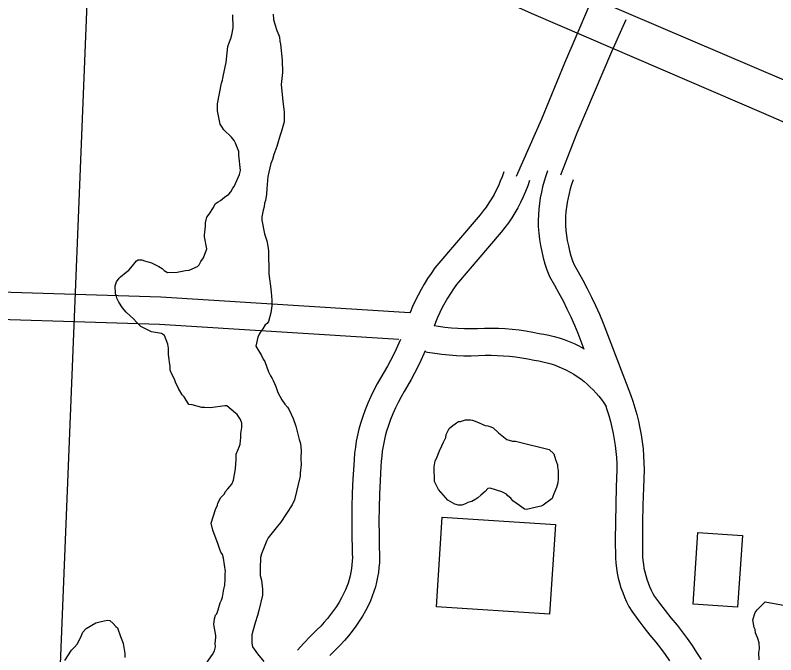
# Model space of a CAD drawing. Extents: x 3677843 to 3715951, y 511991 to 537744.
# Drawn here: x 3693064 to 3693902, y 526573 to 527278 of the extents above; entities that cross this region are included whole.
import ezdxf

# ---------------------------------------------------------------- set-up
doc = ezdxf.new("R2010")
doc.units = 0
for name, color, linetype in [('V-BLDG-OTLN', 7, 'Continuous'), ('V-ROAD-CNTR', 7, 'Continuous'), ('V-SITE-VEGE', 7, 'Continuous')]:
    doc.layers.add(name, color=color, linetype=linetype)

msp = doc.modelspace()

# ---------------------------------------------------------------- linework, layer by layer
at = {"layer": 'V-BLDG-OTLN'}
for points in [[(3693534.88, 526724.98), (3693659.58, 526716.89), (3693653.16, 526618.09), (3693528.47, 526626.19)], [(3693811.38, 526629), (3693816.65, 526707.98), (3693865.58, 526704.72), (3693860.32, 526625.74)]]:
    msp.add_lwpolyline(points, close=True, dxfattribs=at)
at = {"layer": 'V-ROAD-CNTR'}
for points in [[(3693164.21, 527810.55), (3693013.77, 524096.54), (3692955.35, 522772.91), (3692937.19, 522304.73)], [(3692633.46, 527752.46), (3693001.31, 527597.46), (3693490.53, 527386.97), (3693984.48, 527175.81), (3694553.39, 526931.6), (3694778.62, 526839.09), (3695044.48, 526699.34), (3695205.82, 526607.49)], [(3695205.84, 526607.48), (3694916.97, 526724.75), (3694738.45, 526809.77), (3694528.24, 526899.76), (3694309.56, 526986.7), (3693889.3, 527170.01), (3693635.85, 527278.96), (3693358.98, 527401.46), (3693074.94, 527523.44), (3692810.2, 527631.17), (3692639.27, 527704.56)], [(3693616.81, 527100.8), (3693644.7, 527163.8), (3693669.77, 527225.81), (3693682.52, 527254.73), (3693697.46, 527289.78)], [(3693737.11, 527272.88), (3693721.47, 527237.9), (3693683.02, 527148.02), (3693665.11, 527101.87)], [(3693650.96, 527106.84), (3693648.97, 527101.18), (3693647.12, 527095.18), (3693645.49, 527089.12), (3693644.09, 527083), (3693642.93, 527076.83), (3693641.99, 527070.62), (3693641.29, 527064.38), (3693640.83, 527058.11), (3693640.6, 527051.84), (3693640.61, 527045.22), (3693641.21, 527038.03), (3693642.04, 527031.19), (3693643.15, 527024.38), (3693644.52, 527017.63), (3693646.15, 527010.93), (3693648.04, 527004.3), (3693650.18, 526997.75), (3693652.93, 526990.33), (3693658.63, 526980.6), (3693663.38, 526972.03), (3693667.94, 526963.37), (3693672.3, 526954.6), (3693676.46, 526945.73), (3693680.43, 526936.77), (3693684.17, 526927.75), (3693690.95, 526910.13)], [(3693602.6, 527105.6), (3693600.78, 527100.2), (3693598.85, 527095.15), (3693596.73, 527090.19), (3693594.41, 527085.31), (3693591.9, 527080.52), (3693589.21, 527075.84), (3693586.33, 527071.26), (3693583.28, 527066.8), (3693580.06, 527062.47), (3693576.61, 527058.19), (3693526.81, 526999.73), (3693522.51, 526993.69), (3693518.63, 526987.86), (3693514.94, 526981.92), (3693511.44, 526975.86), (3693508.13, 526969.69), (3693505.02, 526963.42), (3693502.11, 526957.05), (3693499.4, 526950.6), (3693499.13, 526949.88)], [(3693631.02, 527096.01), (3693629.01, 527090.05), (3693626.67, 527083.91), (3693624.08, 527077.85), (3693621.26, 527071.91), (3693618.21, 527066.08), (3693614.92, 527060.37), (3693611.42, 527054.8), (3693607.71, 527049.37), (3693603.78, 527044.09), (3693599.71, 527039.05), (3693550.49, 526981.27), (3693547.23, 526976.68), (3693543.87, 526971.64), (3693540.68, 526966.5), (3693537.66, 526961.26), (3693534.8, 526955.93), (3693532.11, 526950.51), (3693529.59, 526945), (3693527.25, 526939.42), (3693525.78, 526935.6)], [(3693679.27, 527096.9), (3693677.47, 527091.78), (3693675.95, 527086.86), (3693674.61, 527081.88), (3693673.47, 527076.87), (3693672.51, 527071.8), (3693671.74, 527066.71), (3693671.17, 527061.59), (3693670.78, 527056.46), (3693670.6, 527051.31), (3693670.6, 527046.49), (3693671.05, 527041.11), (3693671.75, 527035.42), (3693672.67, 527029.77), (3693673.81, 527024.16), (3693675.16, 527018.59), (3693676.73, 527013.08), (3693678.51, 527007.64), (3693680.15, 527003.22), (3693684.69, 526995.46), (3693689.78, 526986.3), (3693694.65, 526977.03), (3693699.32, 526967.65), (3693703.77, 526958.17), (3693708, 526948.59), (3693712.03, 526938.89), (3693742.26, 526860.3), (3693744.81, 526853.04), (3693747.13, 526845.69), (3693749.22, 526838.26), (3693751.07, 526830.78), (3693752.68, 526823.25), (3693754.06, 526815.66), (3693755.2, 526808.04), (3693756.1, 526800.38), (3693756.75, 526792.7), (3693757.17, 526785), (3693757.34, 526777.06), (3693756.53, 526757.41), (3693755.98, 526738.33), (3693755.65, 526719.23), (3693755.56, 526700.14), (3693755.7, 526681.45), (3693756, 526677.38), (3693756.51, 526673.15), (3693757.19, 526668.96), (3693758.06, 526664.79), (3693759.12, 526660.67), (3693760.35, 526656.6), (3693761.76, 526652.59), (3693763.35, 526648.64), (3693765.11, 526644.77), (3693767.04, 526640.98), (3693768.87, 526637.74), (3693774.44, 526630.12), (3693780.6, 526622.04), (3693786.93, 526614.08), (3693793.66, 526605.98), (3693799.36, 526598.71), (3693804.86, 526591.28), (3693810.16, 526583.7), (3693815.24, 526575.97), (3693820.1, 526568.11)], [(3693499.25, 526950.2), (3693224.65, 526967.45), (3692964.97, 526975.55), (3692851.59, 526981.65)], [(3693486.83, 526920.92), (3693223.24, 526937.48), (3692963.7, 526945.58), (3692850.39, 526951.67)], [(3693525.98, 526936.13), (3693530.77, 526935.37), (3693537.86, 526934.46), (3693544.98, 526933.76), (3693552.12, 526933.27), (3693559.26, 526932.99), (3693566.42, 526932.93), (3693573.57, 526933.07), (3693581.28, 526933.45), (3693589.04, 526933.48), (3693596.67, 526933.28), (3693604.3, 526932.87), (3693611.9, 526932.23), (3693619.49, 526931.37), (3693627.05, 526930.3), (3693634.57, 526929), (3693641.53, 526927.59), (3693646.69, 526926.77), (3693652.43, 526925.61), (3693658.11, 526924.21), (3693663.72, 526922.58), (3693669.27, 526920.71), (3693674.73, 526918.62), (3693680.1, 526916.3), (3693685.38, 526913.76), (3693690.54, 526911.01), (3693690.63, 526910.95)], [(3693488.71, 526921), (3693486.96, 526916.74), (3693484.1, 526910.28), (3693481.06, 526903.9), (3693477.85, 526897.61), (3693474.48, 526891.4), (3693470.93, 526885.28), (3693467.02, 526878.93), (3693463.11, 526872.06), (3693459.45, 526865.06), (3693456.02, 526857.94), (3693452.83, 526850.7), (3693449.9, 526843.36), (3693447.22, 526835.93), (3693444.77, 526828.35), (3693442.97, 526821.85), (3693441.41, 526815.32), (3693440.1, 526808.73), (3693439.04, 526802.1), (3693438.22, 526795.43), (3693437.64, 526788.75), (3693437.34, 526782.41), (3693436.4, 526767.14), (3693435.71, 526751.63), (3693435.26, 526736.12), (3693435.07, 526720.6), (3693435.14, 526705.09), (3693435.46, 526689.46), (3693435.7, 526684.8), (3693435.73, 526680.7), (3693435.59, 526676.6), (3693435.27, 526672.51), (3693434.77, 526668.44), (3693434.09, 526664.39), (3693433.24, 526660.38), (3693432.21, 526656.41), (3693431.02, 526652.49), (3693429.65, 526648.62), (3693428.11, 526644.81), (3693426.45, 526641.14), (3693423.93, 526636.3), (3693421.18, 526631.48), (3693418.23, 526626.76), (3693415.11, 526622.17), (3693411.81, 526617.7), (3693408.33, 526613.36), (3693404.69, 526609.17), (3693400.89, 526605.11), (3693396.68, 526600.97), (3693389.35, 526593.64), (3693382.12, 526586.07), (3693375.18, 526578.46)], [(3693515.87, 526908.15), (3693514.55, 526904.96), (3693511.36, 526897.76), (3693507.98, 526890.64), (3693504.4, 526883.62), (3693500.63, 526876.7), (3693496.68, 526869.9), (3693492.85, 526863.66), (3693489.45, 526857.68), (3693486.25, 526851.58), (3693483.27, 526845.38), (3693480.5, 526839.09), (3693477.95, 526832.7), (3693475.61, 526826.23), (3693473.52, 526819.74), (3693472.03, 526814.36), (3693470.73, 526808.92), (3693469.64, 526803.42), (3693468.74, 526797.88), (3693468.06, 526792.32), (3693467.58, 526786.74), (3693467.29, 526780.76), (3693466.36, 526765.55), (3693465.69, 526750.53), (3693465.26, 526735.51), (3693465.07, 526720.48), (3693465.14, 526705.45), (3693465.44, 526690.54), (3693465.69, 526685.7), (3693465.74, 526680.29), (3693465.55, 526674.89), (3693465.12, 526669.5), (3693464.46, 526664.14), (3693463.57, 526658.8), (3693462.45, 526653.51), (3693461.1, 526648.28), (3693459.52, 526643.11), (3693457.72, 526638.01), (3693455.7, 526632.99), (3693453.43, 526628.01), (3693450.28, 526621.94), (3693446.94, 526616.09), (3693443.38, 526610.39), (3693439.59, 526604.81), (3693435.59, 526599.4), (3693431.38, 526594.15), (3693426.97, 526589.06), (3693422.36, 526584.15), (3693417.81, 526579.68), (3693410.81, 526572.67)], [(3693515.59, 526907.49), (3693518.57, 526906.93), (3693526.52, 526905.67), (3693534.49, 526904.65), (3693542.48, 526903.86), (3693550.5, 526903.31), (3693558.54, 526903), (3693566.58, 526902.92), (3693574.61, 526903.08), (3693582.08, 526903.45), (3693588.71, 526903.48), (3693595.47, 526903.31), (3693602.22, 526902.94), (3693608.97, 526902.37), (3693615.68, 526901.61), (3693622.38, 526900.66), (3693629.04, 526899.51), (3693636.19, 526898.06), (3693641.35, 526897.24), (3693645.86, 526896.33), (3693650.33, 526895.23), (3693654.76, 526893.94), (3693659.12, 526892.48), (3693663.42, 526890.83), (3693667.65, 526889), (3693671.79, 526887.01), (3693675.86, 526884.84), (3693679.83, 526882.5), (3693683.69, 526880), (3693687.46, 526877.34), (3693691.1, 526874.54), (3693694.63, 526871.58), (3693698.03, 526868.47), (3693701.3, 526865.23), (3693704.43, 526861.85), (3693707.42, 526858.35), (3693710.26, 526854.73), (3693712.94, 526850.99), (3693715.65, 526846.88)], [(3693714.59, 526848.55), (3693716.34, 526843.56), (3693718.38, 526837.11), (3693720.21, 526830.6), (3693721.83, 526824.03), (3693723.25, 526817.42), (3693724.46, 526810.77), (3693725.46, 526804.08), (3693726.24, 526797.36), (3693726.82, 526790.62), (3693727.18, 526783.87), (3693727.33, 526777.35), (3693726.55, 526758.47), (3693725.98, 526739.02), (3693725.65, 526719.56), (3693725.56, 526700.1), (3693725.71, 526680.23), (3693726.14, 526674.5), (3693726.79, 526668.96), (3693727.69, 526663.46), (3693728.84, 526658), (3693730.21, 526652.6), (3693731.83, 526647.26), (3693733.69, 526642), (3693735.77, 526636.83), (3693738.07, 526631.75), (3693740.6, 526626.78), (3693743.61, 526621.46), (3693750.4, 526612.17), (3693756.94, 526603.6), (3693763.65, 526595.16), (3693770.31, 526587.14), (3693775.5, 526580.52), (3693780.5, 526573.76), (3693785.32, 526566.87)]]:
    msp.add_lwpolyline(points, dxfattribs=at)
at = {"layer": 'V-SITE-VEGE'}
for points in [[(3693292.64, 527206.64), (3693293.16, 527208.86), (3693295.19, 527219.38), (3693296.74, 527226.03), (3693297.67, 527236.54), (3693298.66, 527243.73), (3693300.23, 527248.72), (3693301.82, 527252.61), (3693302.86, 527256.5), (3693304.39, 527264.25), (3693304.15, 527278.6)], [(3693348.3, 527279.33), (3693348.96, 527273.27), (3693350.14, 527268.32), (3693352.47, 527261.18), (3693354.76, 527256.25), (3693355.35, 527254.05), (3693355.97, 527249.65), (3693356.58, 527246.34), (3693358.53, 527228.71), (3693358.76, 527214.91), (3693357.32, 527201.64), (3693358, 527193.92), (3693359.28, 527183.45), (3693360.58, 527171.33), (3693360.76, 527160.84), (3693357.62, 527150.3)], [(3693306.91, 526778.45), (3693307.84, 526788.96), (3693307.74, 526794.48), (3693311.46, 526803.37), (3693311.98, 526805.59), (3693312.97, 526812.78), (3693312.89, 526817.2), (3693313.89, 526823.84), (3693313.8, 526828.81), (3693312.63, 526832.65), (3693308.68, 526838.11), (3693307, 526839.73), (3693297.48, 526847.86), (3693295.27, 526847.82), (3693279.3, 526845.35), (3693272.67, 526845.79), (3693269.91, 526845.74), (3693259.37, 526848.89), (3693255.49, 526849.37), (3693250.39, 526857.57), (3693248.15, 526859.74), (3693244.16, 526866.85), (3693240.73, 526873.97), (3693239.57, 526877.27), (3693236.72, 526882.74), (3693234.99, 526887.13), (3693234.93, 526890.99), (3693234.29, 526895.95), (3693233.7, 526898.7), (3693233.05, 526904.21), (3693232.93, 526911.39), (3693232.31, 526915.8), (3693228.84, 526925.12), (3693225.5, 526927.28), (3693221.06, 526928.31), (3693216.64, 526928.78), (3693214.42, 526929.3), (3693202.73, 526935.18), (3693197.68, 526940.07), (3693194.86, 526943.33), (3693186.46, 526950.92), (3693182.51, 526955.82), (3693178.55, 526961.83), (3693176.27, 526966.21), (3693175.68, 526968.41), (3693174.53, 526971.15), (3693174.38, 526979.98), (3693174.9, 526982.2), (3693175.96, 526984.42), (3693178.66, 526988.33), (3693180.29, 526990.02), (3693186.28, 526995.08), (3693189.55, 526997.35), (3693193.34, 527001.83), (3693197.67, 527007.42), (3693199.86, 527008.56), (3693203.72, 527008.62), (3693206.5, 527007.57), (3693214.26, 527005.48), (3693222.61, 527001.21), (3693225.96, 526999.06), (3693228.21, 526996.88), (3693232.11, 526994.74), (3693242.6, 526994.91), (3693251.95, 526996.72), (3693255.8, 526997.34), (3693265.12, 527001.36), (3693266.75, 527003.04), (3693268.9, 527006.94), (3693271.59, 527010.85), (3693275.29, 527020.85), (3693272.86, 527034.06), (3693272.83, 527036.27), (3693273.33, 527039.04), (3693273.78, 527045.67), (3693273.71, 527049.53), (3693275.27, 527055.63), (3693277.97, 527058.99), (3693282.82, 527066.25), (3693284.41, 527070.14), (3693287.69, 527072.4), (3693290.42, 527074.1), (3693294.78, 527077.49), (3693299.69, 527080.88), (3693301.86, 527083.68), (3693304, 527087.58), (3693305.63, 527089.26), (3693311.48, 527102.61), (3693312.51, 527107.04), (3693310.57, 527124.12), (3693310.51, 527127.98), (3693307.04, 527137.31), (3693305.34, 527140.05), (3693302.52, 527143.86), (3693294.1, 527152.01), (3693292.4, 527154.74), (3693290.14, 527158.02), (3693287.13, 527172.87), (3693287, 527180.6), (3693291.59, 527203.31), (3693292.64, 527206.64)], [(3693357.62, 527150.3), (3693356.04, 527145.86), (3693353.95, 527138.65), (3693352.37, 527133.65), (3693349.21, 527124.76), (3693347.64, 527119.22), (3693346.06, 527114.77), (3693342.44, 527100.36), (3693341.55, 527087.09), (3693341.1, 527081.01), (3693340.11, 527073.82), (3693339.06, 527071.04), (3693338.57, 527067.17), (3693337.53, 527063.29), (3693335.99, 527056.08), (3693336.05, 527052.22), (3693339.06, 527037.36), (3693341.4, 527029.67), (3693342.6, 527023.62), (3693343.23, 527018.66), (3693343.65, 526993.27), (3693344.3, 526987.76), (3693345.54, 526979.5), (3693346.2, 526972.89), (3693346.9, 526964.07), (3693347, 526957.99), (3693346.02, 526950.25), (3693343.42, 526940.82), (3693341.8, 526938.58), (3693339.62, 526936.89), (3693336.93, 526932.43), (3693335.31, 526930.2), (3693333.16, 526926.85), (3693331.56, 526923.51), (3693329.52, 526913.54), (3693335.76, 526903.15), (3693337.48, 526899.32), (3693339.18, 526896.58), (3693343.24, 526885.06), (3693345.52, 526880.68), (3693347.22, 526877.95), (3693348.36, 526875.76), (3693351.23, 526869.18), (3693353.55, 526862.59), (3693358.1, 526854.39), (3693361.49, 526849.47), (3693364.31, 526846.21), (3693366.01, 526843.47), (3693370.59, 526833.61), (3693373.49, 526825.38), (3693377.04, 526810.53), (3693378.77, 526806.14), (3693378.84, 526802.28), (3693379.44, 526798.98), (3693379.04, 526789.58), (3693379.16, 526782.96), (3693378.21, 526773.56), (3693378.26, 526770.25), (3693372.07, 526744.2), (3693369.4, 526738.63), (3693357.02, 526719.66), (3693353.23, 526715.18), (3693342.95, 526702.31), (3693341.34, 526699.52), (3693335.52, 526684.52), (3693334.47, 526680.64), (3693334.12, 526668.49), (3693334.25, 526660.76), (3693335.44, 526655.81), (3693336.71, 526645.89), (3693336.81, 526639.27), (3693332.68, 526622.08), (3693331.12, 526616.54), (3693328.49, 526608.77), (3693327.98, 526605.99), (3693324.84, 526595.46), (3693325, 526586.07), (3693325.61, 526582.22), (3693331.26, 526574.58), (3693338.03, 526565.86)], [(3693274.58, 526563.71), (3693281.59, 526573.76), (3693283.73, 526577.66), (3693284.76, 526582.09), (3693284.7, 526585.96), (3693285.14, 526592.59), (3693285.1, 526594.8), (3693283.25, 526606.92), (3693283.7, 526612.99), (3693284.74, 526616.88), (3693286.37, 526618.56), (3693287.95, 526623), (3693290.03, 526630.77), (3693291.64, 526633.55), (3693292.69, 526636.88), (3693294.2, 526645.74), (3693295.23, 526650.17), (3693295.19, 526652.38), (3693295.71, 526654.6), (3693295.57, 526662.88), (3693296.08, 526665.09), (3693293.63, 526679.96), (3693292.46, 526683.81), (3693290.76, 526686.54), (3693289.61, 526689.28), (3693287.87, 526694.77), (3693282.08, 526710.69), (3693280.3, 526718.39), (3693285.02, 526733.37), (3693287.14, 526738.38), (3693287.66, 526740.59), (3693290.87, 526746.72), (3693294.67, 526750.65), (3693295.74, 526752.87), (3693298.44, 526756.23), (3693302.77, 526761.27), (3693304.91, 526765.72), (3693306.91, 526778.45)], [(3693884.02, 526567.72), (3693883.89, 526575.45), (3693884.37, 526579.87), (3693884.26, 526586.5), (3693882.52, 526591.44), (3693880.21, 526597.47), (3693879.6, 526601.32), (3693878.46, 526603.52), (3693877.22, 526611.77), (3693879.84, 526620.1), (3693882, 526622.9), (3693890.69, 526631.87), (3693912.84, 526627.82)], [(3693118.83, 526567.2), (3693126.37, 526578.37), (3693129.63, 526581.73), (3693132.33, 526585.09), (3693136.62, 526592.89), (3693138.74, 526598.45), (3693142.54, 526602.37), (3693152.92, 526608.62), (3693157.32, 526609.8), (3693162.27, 526610.98), (3693166.12, 526611.6), (3693168.34, 526611.08), (3693172.26, 526607.84), (3693175.07, 526604.57), (3693176.76, 526602.94), (3693180.23, 526593.61), (3693182.52, 526588.13), (3693183.11, 526585.93), (3693184.95, 526574.92), (3693185.02, 526570.51)]]:
    msp.add_lwpolyline(points, dxfattribs=at)
msp.add_lwpolyline([(3693618.35, 526807.9), (3693652.72, 526799.64), (3693657.77, 526794.75), (3693659.52, 526788.7), (3693661.83, 526782.67), (3693661.87, 526780.46), (3693662.49, 526776.06), (3693662.64, 526767.23), (3693662.16, 526762.8), (3693660.59, 526757.81), (3693657.95, 526750.59), (3693656.89, 526747.81), (3693655.82, 526745.58), (3693646.01, 526738.24), (3693643.82, 526737.1), (3693638.87, 526735.92), (3693627.86, 526733.52), (3693625.65, 526734.04), (3693620.06, 526737.81), (3693612.8, 526743.21), (3693610.54, 526745.94), (3693607.19, 526748.64), (3693605.5, 526750.27), (3693600.49, 526752.95), (3693587.72, 526757.15), (3693584.97, 526756.55), (3693582.27, 526753.2), (3693577.37, 526749.25), (3693574.1, 526746.44), (3693571.92, 526744.74), (3693567.54, 526742.46), (3693563.14, 526741.29), (3693560.41, 526739.59), (3693556.56, 526738.42), (3693552.7, 526738.35), (3693548.82, 526739.39), (3693541.02, 526743.68), (3693530.88, 526755.66), (3693526.32, 526764.42), (3693526.05, 526780.42), (3693527.05, 526787.07), (3693528.66, 526789.85), (3693531.83, 526798.19), (3693534.5, 526803.75), (3693536.09, 526807.64), (3693538.77, 526812.66), (3693539.27, 526815.98), (3693542.47, 526822.66), (3693545.2, 526824.91), (3693550.65, 526828.86), (3693552.83, 526830.55), (3693555.04, 526830.59), (3693560.53, 526832.34), (3693566.05, 526832.43), (3693568.27, 526831.91), (3693574.94, 526829.26), (3693579.39, 526827.13), (3693582.17, 526826.07), (3693584.93, 526825.57), (3693588.26, 526824.52), (3693591.04, 526823.46), (3693596.65, 526818.03), (3693606.16, 526810.46), (3693612.26, 526808.9), (3693615.57, 526808.96)], close=True, dxfattribs=at)

doc.saveas('drawing.dxf')
